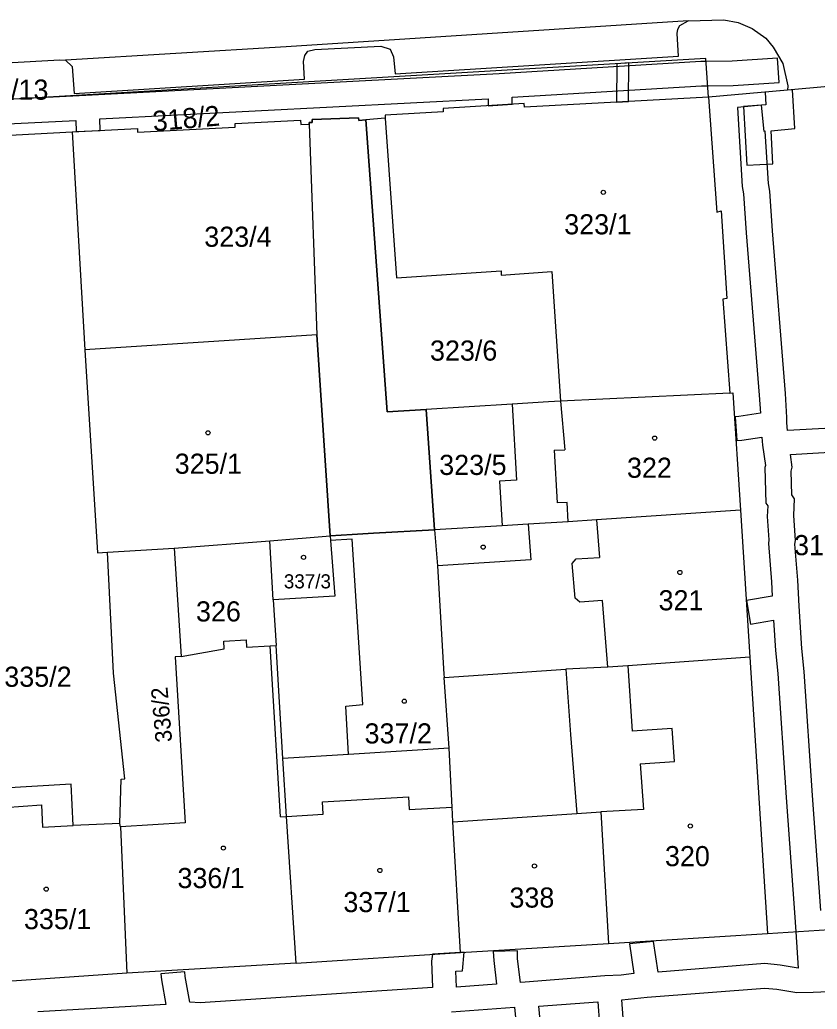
# Model space of a CAD drawing. Extents: x -869103 to -863415, y -1015889 to -1012477.
# Drawn here: x -867035.7 to -866968.4, y -1013497.7 to -1013414.1 of the extents above; entities that cross this region are included whole.
import ezdxf

# ---------------------------------------------------------------- set-up
doc = ezdxf.new("R2010")
doc.units = 0
for name, color, linetype in [('Hranice parcel', 7, 'Continuous'), ('Parcelní čísla', 7, 'Continuous'), ('Vnitřní kresba', 7, 'Continuous'), ('Věcná břemena k části', 7, 'Continuous'), ('Značky budov', 7, 'Continuous')]:
    doc.layers.add(name, color=color, linetype=linetype)

msp = doc.modelspace()

# ---------------------------------------------------------------- linework, layer by layer
at = {"layer": 'Hranice parcel'}
for p, q in [((-866970.86, -1013420.09), (-866977.54, -1013420.67)), ((-866967.42, -1013419.79), (-866970.86, -1013420.09)), ((-867004.85, -1013422.44), (-867006.49, -1013422.6)), ((-867038.18, -1013423.96), (-867031.3, -1013423.61)), ((-867031.3, -1013423.61), (-867030.24, -1013442.03)), ((-866975.75, -1013445.68), (-866990.05, -1013446.36)), ((-866994.12, -1013446.61), (-867001.39, -1013447.06)), ((-866974.83, -1013455.57), (-866974.04, -1013468)), ((-866994.96, -1013456.9), (-867000.68, -1013457.23)), ((-867014.61, -1013458.16), (-867009.52, -1013457.75)), ((-867028.31, -1013459.13), (-867022.68, -1013458.8)), ((-867022.68, -1013458.8), (-867014.61, -1013458.16)), ((-867022.68, -1013458.8), (-867022.11, -1013467.95)), ((-867014.31, -1013463.14), (-867014.61, -1013458.16)), ((-867014.31, -1013463.14), (-867014.08, -1013467)), ((-867013.5, -1013476.57), (-867014.08, -1013467)), ((-866974.04, -1013468), (-866972.55, -1013491.36)), ((-866999.88, -1013469.71), (-866989.6, -1013469.02)), ((-866999.44, -1013475.69), (-866999.88, -1013469.71)), ((-867027.22, -1013482.33), (-867027.27, -1013482.05)), ((-867027.22, -1013482.33), (-867026.68, -1013494.71)), ((-866972.55, -1013491.36), (-866961.43, -1013490.64)), ((-866985.99, -1013492.18), (-866972.55, -1013491.36)), ((-866998.49, -1013492.94), (-866985.99, -1013492.18)), ((-867012.38, -1013493.85), (-866998.49, -1013492.94)), ((-867012.38, -1013493.85), (-867026.68, -1013494.71)), ((-867026.68, -1013494.71), (-867039.38, -1013495.59))]:
    msp.add_line(p, q, dxfattribs=at)
for points in [[(-867041.95, -1013418.07), (-867032.34, -1013417.51), (-867031.88, -1013417.54), (-867031.31, -1013418.08), (-867031.13, -1013420.37), (-867011.68, -1013419.17), (-867011.77, -1013417.66), (-867011.66, -1013417.17), (-867011.38, -1013416.8), (-867010.81, -1013416.64), (-867005.22, -1013416.36), (-867004.45, -1013416.62), (-867004.15, -1013417.27), (-867004.02, -1013418.71), (-866980.08, -1013417.22), (-866980.2, -1013415.3), (-866980.14, -1013414.94), (-866979.95, -1013414.61), (-866979.25, -1013414.24), (-866976.24, -1013414.14), (-866975.04, -1013414.37), (-866973.85, -1013414.88), (-866972.71, -1013415.7), (-866972.07, -1013416.44), (-866971.25, -1013417.82), (-866970.83, -1013419.73), (-866970.86, -1013420.09)], [(-866977.54, -1013420.67), (-866977.77, -1013417.41), (-867061.2, -1013422.3)], [(-866977.54, -1013420.67), (-866993.09, -1013421.51), (-866993.11, -1013421.21), (-866999.97, -1013421.63), (-866999.95, -1013421.93), (-867004.87, -1013422.2), (-867004.85, -1013422.44)], [(-866977.54, -1013420.67), (-866976.84, -1013430.4), (-866976.48, -1013430.28), (-866976, -1013437.7), (-866976.32, -1013437.74), (-866975.75, -1013445.68)], [(-867031.3, -1013423.61), (-867025.8, -1013423.33), (-867025.78, -1013423.63), (-867017.52, -1013423.21), (-867017.54, -1013422.91), (-867012.01, -1013422.61), (-867011.99, -1013423), (-867011.28, -1013422.96), (-867011.28, -1013422.83), (-867011.03, -1013422.82), (-867011.04, -1013422.57)], [(-867011.04, -1013422.57), (-867007.11, -1013422.42), (-867007.08, -1013422.66), (-867006.49, -1013422.6)], [(-867006.49, -1013422.6), (-867004.7, -1013447.27), (-867001.39, -1013447.06)], [(-867004.85, -1013422.44), (-867003.89, -1013435.94), (-866995.07, -1013435.36), (-866995.05, -1013435.71), (-866990.78, -1013435.42), (-866990.05, -1013446.36)], [(-867009.52, -1013457.75), (-867010.62, -1013440.76), (-867030.24, -1013442.03)], [(-867030.24, -1013442.03), (-867029.16, -1013459.18), (-867028.31, -1013459.13)], [(-866990.05, -1013446.36), (-866991.07, -1013446.43), (-866994.12, -1013446.61)], [(-866975.75, -1013445.68), (-866975.48, -1013445.66), (-866974.83, -1013455.57)], [(-867001.39, -1013447.06), (-867000.71, -1013456.81), (-867000.68, -1013457.23)], [(-866994.12, -1013446.61), (-866993.77, -1013453.03), (-866995.19, -1013453.12), (-866994.96, -1013456.9)], [(-866974.83, -1013455.57), (-866987, -1013456.4), (-866989.39, -1013456.55), (-866992.77, -1013456.76), (-866994.96, -1013456.9)], [(-867000.68, -1013457.23), (-867005.84, -1013457.53), (-867007.66, -1013457.64), (-867009.52, -1013457.75)], [(-867000.68, -1013457.23), (-867000.45, -1013460.28), (-866999.9, -1013469.44), (-866999.88, -1013469.71)], [(-867009.52, -1013457.75), (-867009.49, -1013458.13), (-867009.1, -1013462.85), (-867014.31, -1013463.14)], [(-867027.27, -1013482.05), (-867027.16, -1013478.32), (-867026.86, -1013478.29), (-867027.81, -1013469.34), (-867028.31, -1013459.13)], [(-867022.11, -1013467.95), (-867018.45, -1013467.28), (-867018.49, -1013466.65), (-867016.61, -1013466.53), (-867016.58, -1013467.15), (-867014.58, -1013467.03), (-867014.08, -1013467)], [(-867022.11, -1013467.95), (-867022.6, -1013467.98), (-867021.77, -1013482), (-867027.22, -1013482.33)], [(-866974.04, -1013468), (-866984.35, -1013468.74), (-866986.06, -1013468.85), (-866989.6, -1013469.02)], [(-866989.6, -1013469.02), (-866989.2, -1013474.54), (-866988.67, -1013481.21), (-866986.64, -1013481.08), (-866985.99, -1013492.18)], [(-866999.44, -1013475.69), (-867007.95, -1013476.22), (-867013.5, -1013476.57)], [(-866998.49, -1013492.94), (-866999.14, -1013481.92), (-866999.2, -1013480.67), (-866999.44, -1013475.69)], [(-867012.38, -1013493.85), (-867013.21, -1013481.47), (-867013.5, -1013476.57)], [(-867027.27, -1013482.05), (-867031.22, -1013482.23), (-867031.4, -1013478.72), (-867040.44, -1013479.27)]]:
    msp.add_lwpolyline(points, dxfattribs=at)
at = {"layer": 'Vnitřní kresba'}
for p, q in [((-866990.05, -1013446.36), (-866989.68, -1013450.48)), ((-866990.57, -1013450.52), (-866989.68, -1013450.48)), ((-866990.57, -1013450.52), (-866990.33, -1013454.96)), ((-866989.47, -1013454.92), (-866990.33, -1013454.96)), ((-866989.39, -1013456.55), (-866989.47, -1013454.92)), ((-866987, -1013456.4), (-866986.75, -1013459.57)), ((-866992.77, -1013456.76), (-866992.56, -1013459.78)), ((-867007.64, -1013458.02), (-867009.49, -1013458.13)), ((-867006.76, -1013472), (-867007.64, -1013458.02)), ((-866992.56, -1013459.78), (-867000.45, -1013460.28)), ((-866989.07, -1013460.09), (-866988.72, -1013459.7)), ((-866988.72, -1013459.7), (-866986.75, -1013459.57)), ((-866988.81, -1013463.01), (-866989.07, -1013460.09)), ((-866988.42, -1013463.36), (-866988.81, -1013463.01)), ((-866986.49, -1013463.22), (-866988.42, -1013463.36)), ((-866986.06, -1013468.85), (-866986.49, -1013463.22)), ((-867013.7, -1013481.5), (-867014.58, -1013467.03)), ((-866984.35, -1013468.74), (-866984, -1013474.25)), ((-867008.18, -1013472.13), (-867006.76, -1013472)), ((-867007.95, -1013476.22), (-867008.18, -1013472.13)), ((-866980.6, -1013474.02), (-866984, -1013474.25)), ((-866980.41, -1013476.81), (-866980.6, -1013474.02)), ((-866983.3, -1013477), (-866980.41, -1013476.81)), ((-866983.3, -1013477), (-866983.03, -1013480.86)), ((-867010.16, -1013480.22), (-867002.89, -1013479.79)), ((-867002.89, -1013479.79), (-867002.83, -1013480.88)), ((-867036.99, -1013480.71), (-867033.89, -1013480.48)), ((-867033.89, -1013480.48), (-867033.8, -1013482.35)), ((-867010.11, -1013481.27), (-867010.16, -1013480.22)), ((-867002.83, -1013480.88), (-866999.2, -1013480.67)), ((-867013.7, -1013481.5), (-867013.21, -1013481.47)), ((-867013.21, -1013481.47), (-867010.11, -1013481.27)), ((-866999.14, -1013481.92), (-866988.67, -1013481.21)), ((-866983.03, -1013480.86), (-866986.64, -1013481.08)), ((-867033.8, -1013482.35), (-867031.22, -1013482.23))]:
    msp.add_line(p, q, dxfattribs=at)
msp.add_lwpolyline([(-866979.25, -1013414.24), (-867013.22, -1013416.42), (-867031.88, -1013417.54)], dxfattribs=at)
at = {"layer": 'Věcná břemena k části'}
for points in [[(-867038.52, -1013423.01), (-867030.99, -1013422.65), (-867030.98, -1013423.59), (-867028.95, -1013423.49), (-867028.96, -1013422.52), (-866996.16, -1013420.82), (-866996.16, -1013421.4), (-866994.12, -1013421.27), (-866994.12, -1013420.68), (-866978.12, -1013419.73), (-866977.61, -1013419.72), (-866975.45, -1013419.7), (-866971.57, -1013419.45), (-866971.71, -1013417.39), (-866975.53, -1013417.64), (-866977.75, -1013417.66), (-866978.2, -1013417.67), (-866995.23, -1013418.71), (-867030.14, -1013420.54), (-867036.23, -1013420.84)], [(-866964.04, -1013448.47), (-866970.86, -1013448.84), (-866970.91, -1013448.2), (-866970.91, -1013447.75), (-866971.03, -1013445.71), (-866972.13, -1013431.97), (-866972.37, -1013428.61), (-866972.48, -1013427.96), (-866972.75, -1013423.56), (-866972.85, -1013423.57), (-866973.05, -1013421.35), (-866975.09, -1013421.54), (-866974.7, -1013428.22), (-866974.59, -1013428.85), (-866974.35, -1013432.15), (-866973.25, -1013445.87), (-866973.16, -1013447.39), (-866974.97, -1013447.65), (-866975.3, -1013447.68), (-866975.14, -1013449.7), (-866974.73, -1013449.67), (-866973.04, -1013449.42), (-866972.99, -1013450.08), (-866972.73, -1013451.79), (-866972.78, -1013451.97), (-866972.69, -1013454.99), (-866972.54, -1013455.22), (-866972.58, -1013456.1), (-866972.44, -1013458.07), (-866972.48, -1013458.39), (-866972.21, -1013461.64), (-866972.16, -1013462.85), (-866974.34, -1013463.22)], [(-866970.34, -1013456.02), (-866970.28, -1013454.62), (-866970.49, -1013454.29), (-866970.56, -1013452.27), (-866970.47, -1013451.93), (-866970.62, -1013450.86), (-866964.46, -1013450.52)], [(-866968.06, -1013489.41), (-866968.76, -1013479.7), (-866969.46, -1013469.21), (-866969.65, -1013467.26), (-866969.89, -1013463.69), (-866969.99, -1013461.5), (-866970.24, -1013458.45), (-866970.2, -1013458.15), (-866970.34, -1013456.02)], [(-866974.34, -1013463.22), (-866974, -1013465.22), (-866972.04, -1013464.88), (-866971.87, -1013467.44), (-866971.68, -1013469.39), (-866970.98, -1013479.86), (-866970.28, -1013489.57), (-866970.17, -1013491.21), (-866969.97, -1013494.27), (-866971.48, -1013494.02), (-866972.77, -1013493.89), (-866981.8, -1013494.61), (-866982.19, -1013492.01), (-866984.21, -1013492.21), (-866983.84, -1013494.73), (-866984.93, -1013494.87), (-866986.3, -1013494.92), (-866993.04, -1013495.46), (-866993.42, -1013495.48), (-866993.67, -1013493.48), (-866993.69, -1013492.8), (-866995.73, -1013492.88), (-866995.69, -1013493.64), (-866995.45, -1013495.63), (-866998.82, -1013495.87), (-866998.88, -1013494.52), (-866998.32, -1013494.5), (-866998.18, -1013492.92), (-866998.49, -1013492.94), (-867000.86, -1013493.1), (-867000.95, -1013493.69), (-867000.85, -1013495.92), (-867020.49, -1013497.2), (-867021.36, -1013497.15), (-867021.75, -1013494.97), (-867021.79, -1013494.58), (-867023.81, -1013494.76), (-867023.77, -1013495.25), (-867023.39, -1013497.34), (-867034.22, -1013497.97)], [(-866984.31, -1013504.55), (-866984.87, -1013496.95), (-866982.72, -1013496.73), (-866972.79, -1013495.97), (-866971.76, -1013496.06), (-866970.09, -1013496.34), (-866968.71, -1013496.31), (-866966.77, -1013496.21)], [(-866991.11, -1013505.56), (-866991.89, -1013497.5), (-866986.9, -1013497.12), (-866986.33, -1013504.79)], [(-866999.25, -1013497.98), (-866993.92, -1013497.58), (-866993.13, -1013505.69)]]:
    msp.add_lwpolyline(points, dxfattribs=at)
for points in [[(-866985.28, -1013417.85), (-866985.3, -1013421.09), (-866984.31, -1013421.04), (-866984.28, -1013417.79)], [(-866972.71, -1013421.32), (-866974.58, -1013421.47), (-866974.3, -1013426.43), (-866972.1, -1013426.31), (-866972.25, -1013423.51), (-866970.24, -1013423.34), (-866970.43, -1013420.05), (-866970.86, -1013420.09), (-866972.76, -1013420.26)], [(-867010.62, -1013440.76), (-867009.52, -1013457.75), (-867007.66, -1013457.64), (-867005.84, -1013457.53), (-867000.68, -1013457.23), (-867000.71, -1013456.81), (-867001.39, -1013447.06), (-867004.7, -1013447.27), (-867006.49, -1013422.6), (-867007.08, -1013422.66), (-867007.11, -1013422.42), (-867011.04, -1013422.57), (-867011.03, -1013422.82), (-867011.28, -1013422.83), (-867011.28, -1013422.96)]]:
    msp.add_lwpolyline(points, close=True, dxfattribs=at)
at = {"layer": 'Značky budov'}
for centre in [(-866986.427, -1013428.719), (-867019.827, -1013449.039), (-866982.087, -1013449.489), (-866996.577, -1013458.699), (-867011.757, -1013459.559), (-866979.957, -1013460.839), (-867003.247, -1013471.719), (-866979.077, -1013482.269), (-867018.527, -1013484.129), (-866992.247, -1013485.639), (-867005.307, -1013486.019), (-867033.497, -1013487.599)]:
    msp.add_circle(centre, 0.175, dxfattribs=at)

# ---------------------------------------------------------------- texts
at = {"layer": 'Parcelní čísla'}
for s, height, p in [('318/13', 1.7, (-867040.265, -1013420.89)), ('323/1', 1.7, (-866989.73, -1013432.27)), ('323/4', 1.7, (-867020.143, -1013433.32)), ('323/6', 1.7, (-867001.073, -1013442.94)), ('325/1', 1.7, (-867022.64, -1013452.5)), ('323/5', 1.7, (-867000.293, -1013452.6)), ('322', 1.7, (-866984.43, -1013452.84)), ('319', 1.7, (-866970.31, -1013459.38)), ('337/3', 1.19, (-867013.422, -1013462.185)), ('321', 1.7, (-866981.76, -1013464.04)), ('326', 1.7, (-867020.844, -1013464.98)), ('335/2', 1.7, (-867037.04, -1013470.5)), ('337/2', 1.7, (-867006.6, -1013475.29)), ('320', 1.7, (-866981.22, -1013485.66)), ('336/1', 1.7, (-867022.41, -1013487.51)), ('337/1', 1.7, (-867008.39, -1013489.54)), ('338', 1.7, (-866994.36, -1013489.16)), ('335/1', 1.7, (-867035.38, -1013490.98))]:
    msp.add_text(s, height=height, dxfattribs=at).set_placement(p)
for s, height, rotation, p in [('318/2', 1.7, 5, (-867024.435, -1013423.566)), ('336/2', 1.4, 95, (-867022.852, -1013475.138))]:
    msp.add_text(s, height=height, rotation=rotation, dxfattribs=at).set_placement(p)

doc.saveas('drawing.dxf')
